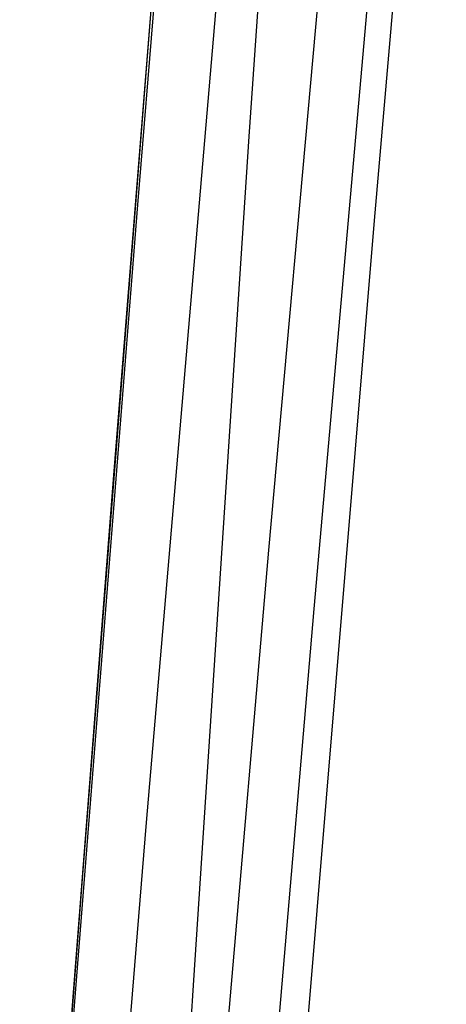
# Model space of a CAD drawing. Header units: metres. Extents: x 209848 to 209928, y 1182430 to 1182563.
# Tile 631 of 656: x 209852.7604 to 209852.8113, y 1182487.5741 to 1182487.6914. Entities that reach past the tile are written whole.
import ezdxf

# ---------------------------------------------------------------- set-up
doc = ezdxf.new("R2010")
doc.units = ezdxf.units.M
doc.header["$MEASUREMENT"] = 0
doc.linetypes.add('DGN Style 2', pattern=[15.036391, 9.021834, -6.014556])
doc.layers.get('0').update_dxf_attribs({"color": 254})

# ---------------------------------------------------------------- blocks, each defined once
blk = doc.blocks.new('*U2')
at = {"color": 3, "linetype": 'Continuous'}
for p, q in [((1.43456, -11.32731), (1.42681, -11.42393)), ((1.42681, -11.42393), (1.41931, -11.52064))]:
    blk.add_line(p, q, dxfattribs=at)
blk = doc.blocks.new('*U3')
at = {"color": 3, "linetype": 'Continuous'}
for p, q in [((1.43886, -11.27563), (1.43086, -11.37354)), ((1.43086, -11.37354), (1.42312, -11.47153)), ((1.42312, -11.47153), (1.41564, -11.56959))]:
    blk.add_line(p, q, dxfattribs=at)
blk = doc.blocks.new('*U4')
at = {"color": 3, "linetype": 'Continuous'}
for p, q in [((1.43772, -11.29375), (1.42968, -11.39172)), ((1.42968, -11.39172), (1.42192, -11.48986))]:
    blk.add_line(p, q, dxfattribs=at)
blk = doc.blocks.new('*U5')
at = {"color": 3, "linetype": 'Continuous'}
for p, q in [((1.43912, -11.36729), (1.43073, -11.46534)), ((1.43073, -11.46534), (1.42262, -11.56356))]:
    blk.add_line(p, q, dxfattribs=at)
blk = doc.blocks.new('*U6')
at = {"color": 3, "linetype": 'Continuous'}
for p, q in [((1.45425, -11.33305), (1.44532, -11.43287)), ((1.44532, -11.43287), (1.43667, -11.53278))]:
    blk.add_line(p, q, dxfattribs=at)
blk = doc.blocks.new('*U7')
at = {"color": 3, "linetype": 'Continuous'}
for p, q in [((1.4594, -11.34165), (1.45072, -11.43985)), ((1.45072, -11.43985), (1.44231, -11.53805))]:
    blk.add_line(p, q, dxfattribs=at)
blk = doc.blocks.new('*U8')
at = {"color": 3, "linetype": 'Continuous'}
for p, q in [((1.46652, -11.29332), (1.45792, -11.39358)), ((1.45792, -11.39358), (1.44957, -11.49375))]:
    blk.add_line(p, q, dxfattribs=at)
blk = doc.blocks.new('*U9')
at = {"color": 3, "linetype": 'Continuous'}
for p, q in [((1.44975, -11.28305), (1.44298, -11.38359)), ((1.44298, -11.38359), (1.43636, -11.48411)), ((1.43636, -11.48411), (1.4299, -11.5847))]:
    blk.add_line(p, q, dxfattribs=at)
blk = doc.blocks.new('ATTEMP')
at = {"color": 3, "linetype": 'Continuous'}
for name in ['*U9', '*U8', '*U7', '*U6', '*U5', '*U4', '*U3', '*U2']:
    blk.add_blockref(name, (-8.51117, 0), dxfattribs=at)

msp = doc.modelspace()

# ---------------------------------------------------------------- block references
at = {"color": 1, "linetype": 'DGN Style 2'}
msp.add_blockref('ATTEMP', (209859.85591, 1182499.06107), dxfattribs=at)

doc.saveas('drawing.dxf')
